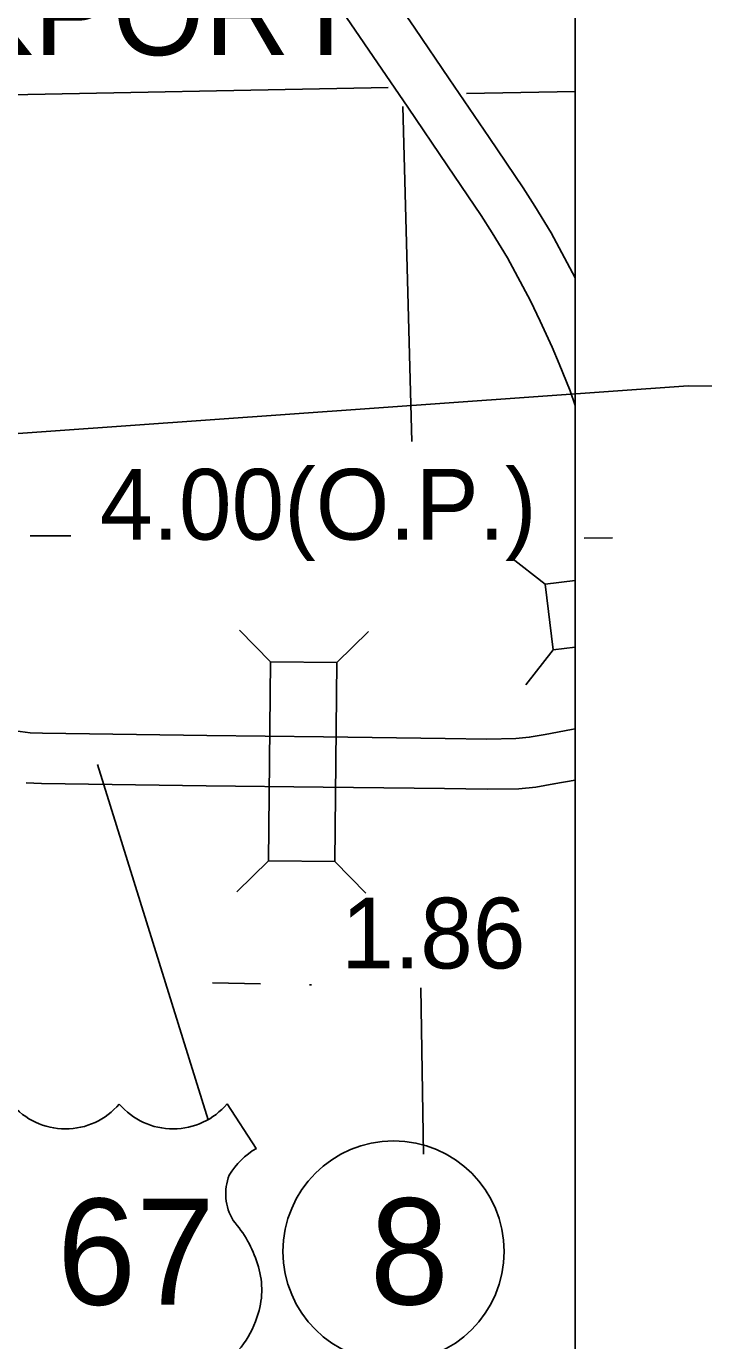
# Model space of a CAD drawing. Extents: x 22866 to 28196, y 1324810 to 1328105.
# Drawn here: x 24619.5 to 24753.9, y 1326894.3 to 1327155.3 of the extents above; entities that cross this region are included whole.
import ezdxf

# ---------------------------------------------------------------- set-up
doc = ezdxf.new("R2010")
doc.units = 0
for name, color, linetype in [('Default', 7, 'Continuous'), ('Level 15', 7, 'Continuous'), ('Level 20', 7, 'Continuous'), ('Level 22', 7, 'Continuous'), ('Level 27', 7, 'Continuous'), ('Level 4', 7, 'Continuous'), ('Level 5', 7, 'Continuous'), ('Level 58', 7, 'Continuous'), ('Level 6', 7, 'Continuous'), ('R_No Plot', 7, 'Continuous')]:
    doc.layers.add(name, color=color, linetype=linetype)

msp = doc.modelspace()

# ---------------------------------------------------------------- linework, layer by layer
at = {"layer": 'Default'}
msp.add_lwpolyline([(24324.87, 1327053.56), (24750.83, 1327083.92), (24971, 1327083.66)], dxfattribs=at)
at = {"layer": 'Level 15'}
for points in [[(24728.44, 1327105.31), (24723.63, 1327114.27), (24720.41, 1327119.54), (24718.11, 1327123.18), (24711.37, 1327133.19), (24703.42, 1327144.85), (24696.58, 1327154.89), (24683.13, 1327174.62)], [(24728.44, 1327105.31), (24723.63, 1327114.27), (24720.41, 1327119.54), (24718.11, 1327123.18), (24711.37, 1327133.19), (24703.42, 1327144.85), (24696.58, 1327154.89), (24683.13, 1327174.62)], [(24728.44, 1327080.01), (24727.41, 1327082.92), (24725.23, 1327088.29), (24723.82, 1327091.55), (24721.44, 1327096.7), (24719.55, 1327100.78), (24714.98, 1327109.31), (24711.94, 1327114.27), (24709.76, 1327117.73), (24703.11, 1327127.6), (24695.18, 1327139.23), (24688.33, 1327149.27), (24674.89, 1327169.01)], [(24728.44, 1327080.01), (24727.41, 1327082.92), (24725.23, 1327088.29), (24723.82, 1327091.55), (24721.44, 1327096.7), (24719.55, 1327100.78), (24714.98, 1327109.31), (24711.94, 1327114.27), (24709.76, 1327117.73), (24703.11, 1327127.6), (24695.18, 1327139.23), (24688.33, 1327149.27), (24674.89, 1327169.01)], [(24655.33, 1327014.45), (24622.74, 1327014.96), (24620.28, 1327015.03), (24617.33, 1327015.4)], [(24655.33, 1327014.45), (24622.74, 1327014.96), (24620.28, 1327015.03), (24617.33, 1327015.4)], [(24728.44, 1327015.77), (24727.69, 1327015.64), (24722.45, 1327014.69), (24719.29, 1327014.13), (24716.66, 1327013.88), (24710.92, 1327013.78), (24702.65, 1327013.91), (24678.51, 1327014.22), (24655.31, 1327014.46)], [(24728.44, 1327015.77), (24727.69, 1327015.64), (24722.45, 1327014.69), (24719.29, 1327014.13), (24716.66, 1327013.88), (24710.92, 1327013.78), (24702.65, 1327013.91), (24678.51, 1327014.22), (24655.31, 1327014.46)], [(24728.44, 1327005.64), (24724.21, 1327004.87), (24720.62, 1327004.24), (24717.21, 1327003.92), (24710.93, 1327003.81), (24702.51, 1327003.93), (24678.4, 1327004.25), (24655.21, 1327004.48)], [(24728.44, 1327005.64), (24724.21, 1327004.87), (24720.62, 1327004.24), (24717.21, 1327003.92), (24710.93, 1327003.81), (24702.51, 1327003.93), (24678.4, 1327004.25), (24655.21, 1327004.48)], [(24655.18, 1327004.48), (24622.5, 1327004.98), (24619.51, 1327005.08)], [(24655.18, 1327004.48), (24622.5, 1327004.98), (24619.51, 1327005.08)]]:
    msp.add_lwpolyline(points, dxfattribs=at)
at = {"layer": 'Level 20'}
for p, q in [((24722.45, 1327044.54), (24715.53, 1327049.94)), ((24722.45, 1327044.54), (24715.53, 1327049.94)), ((24667.95, 1327029.09), (24661.8, 1327035.36)), ((24667.95, 1327029.09), (24661.8, 1327035.36)), ((24681.11, 1327028.96), (24687.38, 1327035.1)), ((24681.11, 1327028.96), (24687.38, 1327035.1)), ((24724.05, 1327031.47), (24718.65, 1327024.55)), ((24724.05, 1327031.47), (24718.65, 1327024.55)), ((24667.55, 1326989.59), (24661.28, 1326983.45)), ((24667.55, 1326989.59), (24661.28, 1326983.45)), ((24680.72, 1326989.46), (24686.86, 1326983.19)), ((24680.72, 1326989.46), (24686.86, 1326983.19))]:
    msp.add_line(p, q, dxfattribs=at)
msp.add_lwpolyline([(24728.44, 1327045.28), (24722.45, 1327044.54), (24724.05, 1327031.47), (24728.44, 1327032.01)], dxfattribs=at)
msp.add_lwpolyline([(24728.44, 1327045.28), (24722.45, 1327044.54), (24724.05, 1327031.47), (24728.44, 1327032.01)], dxfattribs=at)
msp.add_lwpolyline([(24680.72, 1326989.46), (24681.11, 1327028.96), (24667.95, 1327029.09), (24667.55, 1326989.59)], close=True, dxfattribs=at)
msp.add_lwpolyline([(24680.72, 1326989.46), (24681.11, 1327028.96), (24667.95, 1327029.09), (24667.55, 1326989.59)], close=True, dxfattribs=at)
at = {"layer": 'Level 22'}
for p, q in [((24655.58, 1326938.19), (24633.64, 1327008.71)), ((24655.58, 1326938.19), (24633.64, 1327008.71)), ((24659.35, 1326941.38), (24665.11, 1326932.48)), ((24659.35, 1326941.38), (24665.11, 1326932.48))]:
    msp.add_line(p, q, dxfattribs=at)
for centre, radius, start, end in [((24627.28, 1326950.39), 14.01, 220.075, 319.6701), ((24627.28, 1326950.39), 14.01, 220.075, 319.6701), ((24648.64, 1326950.39), 14.01, 220.3299, 319.925), ((24648.64, 1326950.39), 14.01, 220.3299, 319.925), ((24672.63, 1326919.56), 14.95, 120.0117, 149.2191), ((24672.63, 1326919.56), 14.95, 120.0117, 149.2191), ((24669.34, 1326923.5), 10.25, 158.7892, 211.1895), ((24669.34, 1326923.5), 10.25, 158.7892, 211.1895), ((24642.54, 1326902.49), 23.91, 17.3087, 41.0435), ((24642.54, 1326902.49), 23.91, 17.3087, 41.0435), ((24650.43, 1326904.45), 15.8, 342.6181, 19.0424), ((24650.43, 1326904.45), 15.8, 342.6181, 19.0424), ((24647.86, 1326904.5), 18.28, 302.8688, 344.8926), ((24647.86, 1326904.5), 18.28, 302.8688, 344.8926)]:
    msp.add_arc(centre, radius, start, end, dxfattribs=at)
at = {"layer": 'Level 27'}
msp.add_circle((24692.38, 1326912.06), 21.94, dxfattribs=at)
at = {"layer": 'Level 4'}
for points in [[(24696.03, 1327072.84), (24694.23, 1327139.35)], [(24696.03, 1327072.84), (24694.23, 1327139.35)], [(24698.35, 1326931.34), (24697.79, 1326964.4)], [(24698.35, 1326931.34), (24697.79, 1326964.4)]]:
    msp.add_lwpolyline(points, dxfattribs=at)
at = {"layer": 'Level 5'}
for points in [[(24691.31, 1327143.11), (24609.59, 1327141.54), (24505.57, 1327143.25)], [(24691.31, 1327143.11), (24609.59, 1327141.54), (24587.83, 1327141.89)], [(24728.44, 1327142.34), (24706.82, 1327141.93)], [(24628.36, 1327054.14), (24620.29, 1327054.11)], [(24628.36, 1327054.14), (24620.29, 1327054.11)], [(24735.82, 1327053.69), (24730.23, 1327053.66)], [(24735.82, 1327053.69), (24730.23, 1327053.66)], [(24665.99, 1326965.17), (24656.46, 1326965.36)], [(24665.99, 1326965.17), (24656.46, 1326965.36)], [(24676.08, 1326964.96), (24675.67, 1326964.97)], [(24676.08, 1326964.96), (24675.67, 1326964.97)]]:
    msp.add_lwpolyline(points, dxfattribs=at)
at = {"layer": 'R_No Plot'}
msp.add_lwpolyline([(23932.69, 1327446.26), (24728.44, 1327446.26), (24728.44, 1326652.92), (23932.69, 1326652.92)], close=True, dxfattribs=at)

# ---------------------------------------------------------------- texts
at = {"layer": 'Level 22'}
msp.add_text('67', height=21.066, dxfattribs=at).set_placement((24625.61, 1326901.47))
msp.add_text('67', height=21.066, dxfattribs=at).set_placement((24625.61, 1326901.47))
at = {"layer": 'Level 27'}
msp.add_text('8', height=21.07, dxfattribs=at).set_placement((24687.67, 1326901.53))
msp.add_text('8', height=21.07, dxfattribs=at).set_placement((24687.67, 1326901.53))
at = {"layer": 'Level 58'}
for s, p in [('4.00(O.P.)', (24634.13, 1327053.36)), ('4.00(O.P.)', (24634.13, 1327053.36)), ('1.86', (24682, 1326968.23)), ('1.86', (24682, 1326968.23))]:
    msp.add_text(s, height=14.044, dxfattribs=at).set_placement(p)
at = {"layer": 'Level 6'}
msp.add_text('ROCKPORT', height=17.555, dxfattribs=at).set_placement((24553.11, 1327149.54))
msp.add_text('ROCKPORT', height=17.555, dxfattribs=at).set_placement((24553.11, 1327149.54))

doc.saveas('drawing.dxf')
